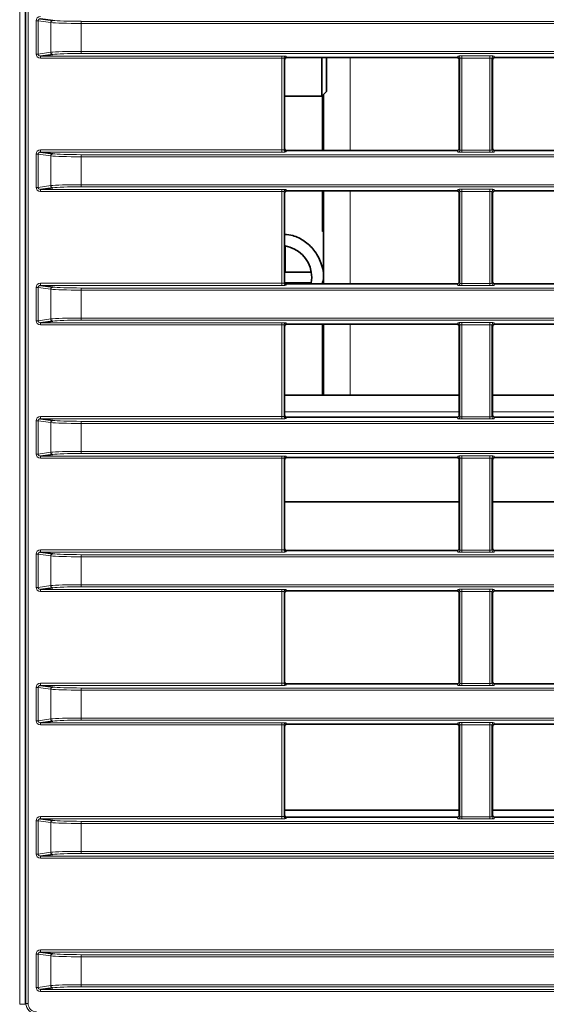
# Model space of a CAD drawing. Header units: millimetres. Extents: x 0 to 1118, y 0 to 864.
# Tile 295 of 339: x 945 to 958, y 451 to 474. Entities that reach past the tile are written whole.
import ezdxf

# ---------------------------------------------------------------- set-up
doc = ezdxf.new("R2010")
doc.units = ezdxf.units.MM

msp = doc.modelspace()

# ---------------------------------------------------------------- linework, layer by layer
at = {"color": 7, "linetype": 'Continuous', "lineweight": 18}
for p, q in [((945.4992, 450.5903), (945.4992, 520.9126)), ((945.6242, 520.9126), (945.6242, 450.5903)), ((945.6469, 450.613), (945.6469, 520.8898)), ((945.6969, 520.8898), (945.6969, 450.613)), ((945.9298, 473.6399), (945.8822, 473.6399)), ((945.8822, 472.8629), (945.8822, 473.6399)), ((946.2294, 473.5997), (945.9298, 473.6399)), ((945.9298, 473.6399), (945.9298, 472.8629)), ((946.2294, 472.9032), (946.2294, 473.5997)), ((946.9427, 473.5786), (946.9427, 473.6285)), ((946.9427, 473.6285), (1086.9529, 473.6285)), ((946.9427, 473.5786), (946.9427, 472.9243)), ((1086.9529, 473.5786), (946.9427, 473.5786)), ((945.9298, 472.8629), (945.8822, 472.8629)), ((945.9298, 472.8629), (946.2294, 472.9032)), ((946.9427, 472.8743), (946.9427, 472.9243)), ((946.9427, 472.9243), (1086.9529, 472.9243)), ((1086.9529, 472.8743), (946.9427, 472.8743)), ((945.9859, 472.8141), (951.6487, 472.8141)), ((945.9859, 472.8141), (945.9859, 472.7642)), ((951.6487, 472.7642), (945.9859, 472.7642)), ((951.6487, 472.8141), (951.6487, 472.7642)), ((951.6487, 470.6137), (951.6487, 472.7642)), ((951.6986, 472.7599), (951.6986, 470.618)), ((951.7109, 472.7293), (951.6986, 472.7599)), ((951.7486, 472.8098), (951.7608, 472.7793)), ((953.2478, 472.7793), (953.2478, 470.5986)), ((955.758, 472.7793), (955.7719, 472.8142)), ((955.8219, 472.7642), (955.8079, 472.7293)), ((955.8219, 470.6136), (955.8219, 472.7642)), ((955.8719, 472.8185), (956.5237, 472.8185)), ((955.8719, 472.8185), (955.8719, 472.7685)), ((956.5237, 472.7685), (955.8719, 472.7685)), ((955.8719, 472.7685), (955.8719, 470.6093)), ((956.5237, 472.8185), (956.5237, 472.7685)), ((956.5237, 470.6093), (956.5237, 472.7685)), ((956.5736, 472.7642), (956.5736, 470.6136)), ((956.5876, 472.7293), (956.5736, 472.7642)), ((956.6236, 472.8142), (956.6376, 472.7793)), ((945.9859, 470.6137), (951.6487, 470.6137)), ((945.9859, 470.6137), (945.9859, 470.5637)), ((951.6487, 470.5637), (945.9859, 470.5637)), ((951.6487, 470.6137), (951.6487, 470.5637)), ((951.6986, 470.618), (951.7109, 470.6486)), ((951.7608, 470.5986), (951.7486, 470.568)), ((955.7719, 470.5637), (955.758, 470.5986)), ((955.8079, 470.6486), (955.8219, 470.6136)), ((955.8719, 470.6093), (956.5237, 470.6093)), ((955.8719, 470.6093), (955.8719, 470.5594)), ((956.5237, 470.5594), (955.8719, 470.5594)), ((956.5237, 470.6093), (956.5237, 470.5594)), ((956.5736, 470.6136), (956.5876, 470.6486)), ((956.6376, 470.5986), (956.6236, 470.5637)), ((945.8822, 470.5149), (945.9298, 470.5149)), ((945.8822, 469.7379), (945.8822, 470.5149)), ((946.2294, 470.4747), (945.9298, 470.5149)), ((945.9298, 470.5149), (945.9298, 469.7379)), ((946.2294, 469.7782), (946.2294, 470.4747)), ((946.9427, 470.4536), (946.9427, 470.5035)), ((946.9427, 470.5035), (1086.9529, 470.5035)), ((946.9427, 470.4536), (946.9427, 469.7993)), ((1086.9529, 470.4536), (946.9427, 470.4536)), ((945.8822, 469.7379), (945.9298, 469.7379)), ((945.9298, 469.7379), (946.2294, 469.7782)), ((945.9859, 469.6891), (951.6487, 469.6891)), ((945.9859, 469.6392), (945.9859, 469.6891)), ((951.6487, 469.6392), (945.9859, 469.6392)), ((946.9427, 469.7493), (946.9427, 469.7993)), ((946.9427, 469.7993), (1086.9529, 469.7993)), ((1086.9529, 469.7493), (946.9427, 469.7493)), ((951.6487, 469.6392), (951.6487, 469.6891)), ((951.6487, 467.4887), (951.6487, 469.6392)), ((951.6986, 469.6349), (951.6986, 467.493)), ((951.7109, 469.6043), (951.6986, 469.6349)), ((951.7486, 469.6848), (951.7608, 469.6543)), ((953.2478, 469.6543), (953.2478, 467.4736)), ((955.758, 469.6543), (955.7719, 469.6892)), ((955.8219, 469.6392), (955.8079, 469.6043)), ((955.8219, 467.4886), (955.8219, 469.6392)), ((955.8719, 469.6935), (956.5237, 469.6935)), ((955.8719, 469.6935), (955.8719, 469.6435)), ((956.5237, 469.6435), (955.8719, 469.6435)), ((955.8719, 469.6435), (955.8719, 467.4843)), ((956.5237, 469.6935), (956.5237, 469.6435)), ((956.5237, 467.4843), (956.5237, 469.6435)), ((956.5736, 469.6392), (956.5736, 467.4886)), ((956.5876, 469.6043), (956.5736, 469.6392)), ((956.6236, 469.6892), (956.6376, 469.6543)), ((952.6228, 468.7033), (952.5978, 468.7033)), ((945.8822, 467.3899), (945.9298, 467.3899)), ((945.8822, 466.6129), (945.8822, 467.3899)), ((946.2294, 467.3497), (945.9298, 467.3899)), ((945.9298, 467.3899), (945.9298, 466.6129)), ((945.9859, 467.4887), (951.6487, 467.4887)), ((945.9859, 467.4887), (945.9859, 467.4387)), ((951.6487, 467.4387), (945.9859, 467.4387)), ((946.2294, 466.6532), (946.2294, 467.3497)), ((946.9427, 467.3286), (946.9427, 467.3785)), ((946.9427, 467.3785), (1086.9529, 467.3785)), ((1086.9529, 467.3286), (946.9427, 467.3286)), ((946.9427, 467.3286), (946.9427, 466.6743)), ((951.6487, 467.4887), (951.6487, 467.4387)), ((951.6986, 467.493), (951.7109, 467.5236)), ((951.7608, 467.4736), (951.7486, 467.443)), ((955.7719, 467.4387), (955.758, 467.4736)), ((955.8079, 467.5236), (955.8219, 467.4886)), ((955.8719, 467.4843), (956.5237, 467.4843)), ((955.8719, 467.4843), (955.8719, 467.4344)), ((956.5237, 467.4344), (955.8719, 467.4344)), ((956.5237, 467.4843), (956.5237, 467.4344)), ((956.5736, 467.4886), (956.5876, 467.5236)), ((956.6376, 467.4736), (956.6236, 467.4387)), ((945.8822, 466.6129), (945.9298, 466.6129)), ((945.9298, 466.6129), (946.2294, 466.6532)), ((946.9427, 466.6243), (946.9427, 466.6743)), ((946.9427, 466.6743), (1086.9529, 466.6743)), ((1086.9529, 466.6243), (946.9427, 466.6243)), ((945.9859, 466.5641), (951.6487, 466.5641)), ((945.9859, 466.5142), (945.9859, 466.5641)), ((951.6487, 466.5142), (945.9859, 466.5142)), ((951.6487, 466.5142), (951.6487, 466.5641)), ((951.6487, 464.3637), (951.6487, 466.5142)), ((951.6986, 466.5099), (951.6986, 464.368)), ((951.7109, 466.4793), (951.6986, 466.5099)), ((951.7486, 466.5598), (951.7608, 466.5293)), ((953.2478, 466.5293), (953.2478, 464.8639)), ((955.758, 466.5293), (955.7719, 466.5642)), ((955.8219, 466.5142), (955.8079, 466.4793)), ((955.8219, 464.3636), (955.8219, 466.5142)), ((955.8719, 466.5685), (956.5237, 466.5685)), ((955.8719, 466.5685), (955.8719, 466.5185)), ((956.5237, 466.5185), (955.8719, 466.5185)), ((955.8719, 466.5185), (955.8719, 464.3593)), ((956.5237, 466.5685), (956.5237, 466.5185)), ((956.5237, 464.3593), (956.5237, 466.5185)), ((956.5736, 466.5142), (956.5736, 464.3636)), ((956.5876, 466.4793), (956.5736, 466.5142)), ((956.6236, 466.5642), (956.6376, 466.5293)), ((945.9859, 464.3637), (951.6487, 464.3637)), ((945.9859, 464.3637), (945.9859, 464.3137)), ((951.6487, 464.3137), (945.9859, 464.3137)), ((951.6487, 464.3637), (951.6487, 464.3137)), ((951.6986, 464.368), (951.7109, 464.3986)), ((951.7109, 464.4764), (955.8079, 464.4764)), ((951.7608, 464.3486), (951.7486, 464.318)), ((955.7719, 464.3137), (955.758, 464.3486)), ((955.8079, 464.3986), (955.8219, 464.3636)), ((955.8719, 464.3593), (956.5237, 464.3593)), ((955.8719, 464.3593), (955.8719, 464.3094)), ((956.5237, 464.3094), (955.8719, 464.3094)), ((956.5237, 464.3593), (956.5237, 464.3094)), ((956.5736, 464.3636), (956.5876, 464.3986)), ((956.5876, 464.4764), (962.4478, 464.4764)), ((956.6376, 464.3486), (956.6236, 464.3137)), ((945.8822, 464.2649), (945.9298, 464.2649)), ((945.8822, 463.4879), (945.8822, 464.2649)), ((946.2294, 464.2247), (945.9298, 464.2649)), ((945.9298, 464.2649), (945.9298, 463.4879)), ((946.2294, 463.5282), (946.2294, 464.2247)), ((946.9427, 464.2036), (946.9427, 464.2535)), ((946.9427, 464.2535), (1086.9529, 464.2535)), ((1086.9529, 464.2036), (946.9427, 464.2036)), ((946.9427, 464.2036), (946.9427, 463.5493)), ((945.8822, 463.4879), (945.9298, 463.4879)), ((945.9298, 463.4879), (946.2294, 463.5282)), ((945.9859, 463.4391), (951.6487, 463.4391)), ((945.9859, 463.3892), (945.9859, 463.4391)), ((951.6487, 463.3892), (945.9859, 463.3892)), ((946.9427, 463.5493), (1086.9529, 463.5493)), ((946.9427, 463.4993), (946.9427, 463.5493)), ((1086.9529, 463.4993), (946.9427, 463.4993)), ((951.6487, 463.3892), (951.6487, 463.4391)), ((951.6487, 461.2387), (951.6487, 463.3892)), ((951.6986, 463.3849), (951.6986, 461.243)), ((951.7109, 463.3543), (951.6986, 463.3849)), ((951.7486, 463.4348), (951.7608, 463.4043)), ((955.758, 463.4043), (955.7719, 463.4392)), ((955.8219, 463.3892), (955.8079, 463.3543)), ((955.8219, 461.2386), (955.8219, 463.3892)), ((955.8719, 463.4435), (956.5237, 463.4435)), ((955.8719, 463.4435), (955.8719, 463.3935)), ((956.5237, 463.3935), (955.8719, 463.3935)), ((955.8719, 463.3935), (955.8719, 461.2343)), ((956.5237, 463.4435), (956.5237, 463.3935)), ((956.5237, 461.2343), (956.5237, 463.3935)), ((956.5736, 463.3892), (956.5736, 461.2386)), ((956.5876, 463.3543), (956.5736, 463.3892)), ((956.6236, 463.4392), (956.6376, 463.4043)), ((945.8822, 461.1399), (945.9298, 461.1399)), ((945.8822, 460.3629), (945.8822, 461.1399)), ((946.2294, 461.0997), (945.9298, 461.1399)), ((945.9298, 461.1399), (945.9298, 460.3629)), ((945.9859, 461.2387), (951.6487, 461.2387)), ((945.9859, 461.2387), (945.9859, 461.1887)), ((951.6487, 461.1887), (945.9859, 461.1887)), ((946.2294, 460.4032), (946.2294, 461.0997)), ((946.9427, 461.0786), (946.9427, 461.1285)), ((946.9427, 461.1285), (1086.9529, 461.1285)), ((946.9427, 461.0786), (946.9427, 460.4243)), ((1086.9529, 461.0786), (946.9427, 461.0786)), ((951.6487, 461.2387), (951.6487, 461.1887)), ((951.6986, 461.243), (951.7109, 461.2736)), ((951.7608, 461.2236), (951.7486, 461.193)), ((955.7719, 461.1887), (955.758, 461.2236)), ((955.8079, 461.2736), (955.8219, 461.2386)), ((955.8719, 461.2343), (955.8719, 461.1844)), ((955.8719, 461.2343), (956.5237, 461.2343)), ((956.5237, 461.1844), (955.8719, 461.1844)), ((956.5237, 461.2343), (956.5237, 461.1844)), ((956.5736, 461.2386), (956.5876, 461.2736)), ((956.6376, 461.2236), (956.6236, 461.1887)), ((945.9298, 460.3629), (946.2294, 460.4032)), ((946.9427, 460.4243), (1086.9529, 460.4243)), ((946.9427, 460.3743), (946.9427, 460.4243)), ((945.8822, 460.3629), (945.9298, 460.3629)), ((945.9859, 460.3141), (951.6487, 460.3141)), ((945.9859, 460.2642), (945.9859, 460.3141)), ((951.6487, 460.2642), (945.9859, 460.2642)), ((1086.9529, 460.3743), (946.9427, 460.3743)), ((951.6487, 460.2642), (951.6487, 460.3141)), ((951.6487, 458.1137), (951.6487, 460.2642)), ((951.6986, 460.2599), (951.6986, 458.118)), ((951.7109, 460.2293), (951.6986, 460.2599)), ((951.7486, 460.3098), (951.7608, 460.2793)), ((955.758, 460.2793), (955.7719, 460.3142)), ((955.8219, 460.2642), (955.8079, 460.2293)), ((955.8219, 458.1136), (955.8219, 460.2642)), ((955.8719, 460.3185), (956.5237, 460.3185)), ((955.8719, 460.3185), (955.8719, 460.2685)), ((956.5237, 460.2685), (955.8719, 460.2685)), ((955.8719, 460.2685), (955.8719, 458.1093)), ((956.5237, 460.3185), (956.5237, 460.2685)), ((956.5237, 458.1093), (956.5237, 460.2685)), ((956.5736, 460.2642), (956.5736, 458.1136)), ((956.5876, 460.2293), (956.5736, 460.2642)), ((956.6236, 460.3142), (956.6376, 460.2793)), ((945.9859, 458.1137), (951.6487, 458.1137)), ((945.9859, 458.1137), (945.9859, 458.0637)), ((951.6487, 458.1137), (951.6487, 458.0637)), ((951.6986, 458.118), (951.7109, 458.1486)), ((951.7608, 458.0986), (951.7486, 458.068)), ((955.7719, 458.0637), (955.758, 458.0986)), ((955.8079, 458.1486), (955.8219, 458.1136)), ((955.8719, 458.1093), (956.5237, 458.1093)), ((955.8719, 458.1093), (955.8719, 458.0594)), ((956.5237, 458.1093), (956.5237, 458.0594)), ((956.5736, 458.1136), (956.5876, 458.1486)), ((956.6376, 458.0986), (956.6236, 458.0637)), ((945.8822, 458.0149), (945.9298, 458.0149)), ((945.8822, 457.2379), (945.8822, 458.0149)), ((946.2294, 457.9747), (945.9298, 458.0149)), ((945.9298, 458.0149), (945.9298, 457.2379)), ((951.6487, 458.0637), (945.9859, 458.0637)), ((946.2294, 457.2782), (946.2294, 457.9747)), ((946.9427, 457.9536), (946.9427, 458.0035)), ((946.9427, 458.0035), (1086.9529, 458.0035)), ((946.9427, 457.9536), (946.9427, 457.2993)), ((1086.9529, 457.9536), (946.9427, 457.9536)), ((956.5237, 458.0594), (955.8719, 458.0594)), ((945.8822, 457.2379), (945.9298, 457.2379)), ((945.9298, 457.2379), (946.2294, 457.2782)), ((945.9859, 457.1891), (951.6487, 457.1891)), ((945.9859, 457.1392), (945.9859, 457.1891)), ((946.9427, 457.2993), (1086.9529, 457.2993)), ((946.9427, 457.2493), (946.9427, 457.2993)), ((1086.9529, 457.2493), (946.9427, 457.2493)), ((951.6487, 457.1392), (951.6487, 457.1891)), ((951.7486, 457.1848), (951.7608, 457.1543)), ((955.758, 457.1543), (955.7719, 457.1892)), ((955.8719, 457.1935), (956.5237, 457.1935)), ((955.8719, 457.1435), (955.8719, 457.1935)), ((956.5237, 457.1435), (956.5237, 457.1935)), ((956.6236, 457.1892), (956.6376, 457.1543)), ((951.6487, 457.1392), (945.9859, 457.1392)), ((951.6487, 454.9887), (951.6487, 457.1392)), ((951.6986, 457.1349), (951.6986, 454.993)), ((951.7109, 457.1043), (951.6986, 457.1349)), ((955.8219, 457.1392), (955.8079, 457.1043)), ((955.8219, 454.9886), (955.8219, 457.1392)), ((956.5237, 457.1435), (955.8719, 457.1435)), ((955.8719, 457.1435), (955.8719, 454.9843)), ((956.5237, 454.9843), (956.5237, 457.1435)), ((956.5736, 457.1392), (956.5736, 454.9886)), ((956.5876, 457.1043), (956.5736, 457.1392)), ((945.8822, 454.8899), (945.9298, 454.8899)), ((945.8822, 454.1129), (945.8822, 454.8899)), ((946.2294, 454.8497), (945.9298, 454.8899)), ((945.9298, 454.8899), (945.9298, 454.1129)), ((945.9859, 454.9887), (951.6487, 454.9887)), ((945.9859, 454.9887), (945.9859, 454.9387)), ((951.6487, 454.9387), (945.9859, 454.9387)), ((946.2294, 454.1532), (946.2294, 454.8497)), ((946.9427, 454.8286), (946.9427, 454.8785)), ((946.9427, 454.8785), (1086.9529, 454.8785)), ((951.6487, 454.9887), (951.6487, 454.9387)), ((951.6986, 454.993), (951.7109, 455.0236)), ((951.7608, 454.9736), (951.7486, 454.943)), ((955.7719, 454.9387), (955.758, 454.9736)), ((955.8079, 455.0236), (955.8219, 454.9886)), ((955.8719, 454.9344), (955.8719, 454.9843)), ((955.8719, 454.9843), (956.5237, 454.9843)), ((956.5237, 454.9344), (955.8719, 454.9344)), ((956.5237, 454.9344), (956.5237, 454.9843)), ((956.5736, 454.9886), (956.5876, 455.0236)), ((956.6376, 454.9736), (956.6236, 454.9387)), ((946.9427, 454.8286), (946.9427, 454.1743)), ((1086.9529, 454.8286), (946.9427, 454.8286)), ((945.9298, 454.1129), (946.2294, 454.1532)), ((946.9427, 454.1243), (946.9427, 454.1743)), ((946.9427, 454.1743), (1086.9529, 454.1743)), ((945.8822, 454.1129), (945.9298, 454.1129)), ((945.9859, 454.0641), (1087.9096, 454.0641)), ((945.9859, 454.0142), (945.9859, 454.0641)), ((1087.9096, 454.0142), (945.9859, 454.0142)), ((1086.9529, 454.1243), (946.9427, 454.1243)), ((945.9859, 451.8637), (1087.9096, 451.8637)), ((945.9859, 451.8637), (945.9859, 451.8137)), ((945.9298, 451.7649), (945.8822, 451.7649)), ((945.8822, 450.9879), (945.8822, 451.7649)), ((946.2294, 451.7247), (945.9298, 451.7649)), ((945.9298, 451.7649), (945.9298, 450.9879)), ((1087.9096, 451.8137), (945.9859, 451.8137)), ((946.2294, 451.0282), (946.2294, 451.7247)), ((946.9427, 451.7036), (946.9427, 451.7535)), ((946.9427, 451.7535), (1086.9529, 451.7535)), ((946.9427, 451.7036), (946.9427, 451.0493)), ((1086.9529, 451.7036), (946.9427, 451.7036)), ((945.9298, 450.9879), (945.8822, 450.9879)), ((945.9298, 450.9879), (946.2294, 451.0282)), ((945.9859, 450.9391), (1087.9096, 450.9391)), ((945.9859, 450.9391), (945.9859, 450.8892)), ((946.9427, 450.9993), (946.9427, 451.0493)), ((946.9427, 451.0493), (1086.9529, 451.0493)), ((1086.9529, 450.9993), (946.9427, 450.9993)), ((1087.9096, 450.8892), (945.9859, 450.8892)), ((945.6242, 450.5903), (945.4992, 450.5903)), ((945.6242, 450.5903), (945.6469, 450.613)), ((945.6469, 450.613), (945.6969, 450.613))]:
    msp.add_line(p, q, dxfattribs=at)
at = {"color": 7, "linetype": 'Continuous', "lineweight": 35}
for p, q in [((945.9859, 473.6887), (946.277, 473.6496)), ((946.277, 472.8532), (945.9859, 472.8141)), ((951.7109, 472.7293), (951.7109, 470.6486)), ((955.758, 472.7793), (951.7608, 472.7793)), ((952.5865, 471.8764), (952.5865, 472.7793)), ((952.6978, 471.9877), (952.6978, 472.7793)), ((955.8079, 470.6486), (955.8079, 472.7293)), ((956.5876, 472.7293), (956.5876, 470.6486)), ((962.508, 472.7793), (956.6376, 472.7793)), ((952.5865, 471.8764), (952.6978, 471.9877)), ((951.7109, 471.8764), (952.5865, 471.8764)), ((952.5978, 471.8764), (952.5865, 471.8764)), ((952.5978, 471.8764), (952.5978, 470.5986)), ((952.6228, 471.7264), (952.5978, 471.7264)), ((952.6228, 471.9127), (952.6228, 470.5986)), ((952.6228, 471.0889), (952.5978, 471.0889)), ((945.9859, 470.5637), (946.277, 470.5246)), ((955.758, 470.5986), (951.7608, 470.5986)), ((962.508, 470.5986), (956.6376, 470.5986)), ((946.277, 469.7282), (945.9859, 469.6891)), ((955.758, 469.6543), (951.7608, 469.6543)), ((952.5978, 469.6543), (952.5978, 468.7033)), ((952.6228, 469.6543), (952.6228, 467.4736)), ((962.508, 469.6543), (956.6376, 469.6543)), ((951.7109, 469.6043), (951.7109, 467.5236)), ((955.8079, 467.5236), (955.8079, 469.6043)), ((956.5876, 469.6043), (956.5876, 467.5236)), ((952.5978, 468.8764), (952.6228, 468.8764)), ((951.7228, 468.3659), (951.7228, 467.7514)), ((951.7228, 467.7514), (952.3373, 467.7514)), ((945.9859, 467.4387), (946.277, 467.3996)), ((951.7228, 467.5014), (951.7228, 467.4912)), ((952.3373, 467.5014), (951.7228, 467.5014)), ((955.758, 467.4736), (951.7608, 467.4736)), ((952.332, 467.4736), (952.3373, 467.5014)), ((962.508, 467.4736), (956.6376, 467.4736)), ((946.277, 466.6032), (945.9859, 466.5641)), ((951.7109, 466.4793), (951.7109, 464.3986)), ((955.758, 466.5293), (951.7608, 466.5293)), ((952.5978, 466.5293), (952.5978, 464.8639)), ((952.6228, 466.5293), (952.6228, 464.8639)), ((955.8079, 464.3986), (955.8079, 466.4793)), ((956.5876, 466.4793), (956.5876, 464.3986)), ((962.508, 466.5293), (956.6376, 466.5293)), ((952.6228, 466.3764), (952.5978, 466.3764)), ((952.5978, 466.0639), (952.6228, 466.0661)), ((952.6228, 465.8639), (952.5978, 465.8639)), ((952.6228, 465.8305), (952.5978, 465.8305)), ((955.8079, 464.8639), (951.7109, 464.8639)), ((962.4478, 464.8639), (956.5876, 464.8639)), ((945.9859, 464.3137), (946.277, 464.2746)), ((955.758, 464.3486), (951.7608, 464.3486)), ((962.508, 464.3486), (956.6376, 464.3486)), ((946.277, 463.4782), (945.9859, 463.4391)), ((955.758, 463.4043), (951.7608, 463.4043)), ((962.508, 463.4043), (956.6376, 463.4043)), ((951.7109, 463.3543), (951.7109, 461.2736)), ((955.8079, 461.2736), (955.8079, 463.3543)), ((956.5876, 463.3543), (956.5876, 461.2736)), ((955.8079, 462.3639), (951.7109, 462.3639)), ((961.9478, 462.3639), (956.5876, 462.3639)), ((945.9859, 461.1887), (946.277, 461.1496)), ((955.758, 461.2236), (951.7608, 461.2236)), ((962.508, 461.2236), (956.6376, 461.2236)), ((946.277, 460.3532), (945.9859, 460.3141)), ((951.7109, 460.2293), (951.7109, 458.1486)), ((955.758, 460.2793), (951.7608, 460.2793)), ((955.8079, 458.1486), (955.8079, 460.2293)), ((956.5876, 460.2293), (956.5876, 458.1486)), ((962.508, 460.2793), (956.6376, 460.2793)), ((955.758, 458.0986), (951.7608, 458.0986)), ((962.508, 458.0986), (956.6376, 458.0986)), ((945.9859, 458.0637), (946.277, 458.0246)), ((946.277, 457.2282), (945.9859, 457.1891)), ((955.758, 457.1543), (951.7608, 457.1543)), ((962.508, 457.1543), (956.6376, 457.1543)), ((951.7109, 457.1043), (951.7109, 455.0236)), ((955.8079, 455.0236), (955.8079, 457.1043)), ((956.5876, 457.1043), (956.5876, 455.0236)), ((951.7109, 455.1389), (955.8079, 455.1389)), ((956.5876, 455.1389), (961.9478, 455.1389)), ((945.9859, 454.9387), (946.277, 454.8996)), ((951.7608, 454.9736), (955.758, 454.9736)), ((956.6376, 454.9736), (962.508, 454.9736)), ((946.277, 454.1032), (945.9859, 454.0641)), ((945.9859, 451.8137), (946.277, 451.7746)), ((946.277, 450.9782), (945.9859, 450.9391))]:
    msp.add_line(p, q, dxfattribs=at)
at = {"color": 7, "linetype": 'Continuous', "lineweight": 18}
for centre, radius, start, end in [((946.279, 473.6001), 0.0496, 92.34387, 180.47564), ((946.279, 472.9028), 0.0496, 179.52436, 267.65613), ((951.7487, 472.7598), 0.05, 90.02816, 179.92601), ((955.7719, 472.7642), 0.05, 0.07399, 89.97184), ((956.6237, 472.7642), 0.05, 90.02816, 179.92601), ((951.7487, 470.618), 0.05, 180.07399, 269.97184), ((955.7719, 470.6137), 0.05, 270.02816, 359.92601), ((956.6237, 470.6137), 0.05, 180.07399, 269.97184), ((946.279, 470.4751), 0.0496, 92.34387, 180.47564), ((946.279, 469.7778), 0.0496, 179.52436, 267.65613), ((951.7487, 469.6348), 0.05, 90.02816, 179.92601), ((955.7719, 469.6392), 0.05, 0.07399, 89.97184), ((956.6237, 469.6392), 0.05, 90.02816, 179.92601), ((946.279, 467.3501), 0.0496, 92.34387, 180.47564), ((951.7487, 467.493), 0.05, 180.07399, 269.97184), ((955.7719, 467.4887), 0.05, 270.02816, 359.92601), ((956.6237, 467.4887), 0.05, 180.07399, 269.97184), ((946.279, 466.6528), 0.0496, 179.52436, 267.65613), ((951.7487, 466.5098), 0.05, 90.02816, 179.92601), ((955.7719, 466.5142), 0.05, 0.07399, 89.97184), ((956.6237, 466.5142), 0.05, 90.02816, 179.92601), ((951.7487, 464.368), 0.05, 180.07399, 269.97184), ((955.7719, 464.3637), 0.05, 270.02816, 359.92601), ((956.6237, 464.3637), 0.05, 180.07399, 269.97184), ((946.279, 464.2251), 0.0496, 92.34387, 180.47564), ((946.279, 463.5278), 0.0496, 179.52436, 267.65613), ((951.7487, 463.3848), 0.05, 90.02816, 179.92601), ((955.7719, 463.3892), 0.05, 0.07399, 89.97184), ((956.6237, 463.3892), 0.05, 90.02816, 179.92601), ((946.279, 461.1001), 0.0496, 92.34387, 180.47564), ((951.7487, 461.243), 0.05, 180.07399, 269.97184), ((955.7719, 461.2387), 0.05, 270.02816, 359.92601), ((956.6237, 461.2387), 0.05, 180.07399, 269.97184), ((946.279, 460.4028), 0.0496, 179.52436, 267.65613), ((951.7487, 460.2598), 0.05, 90.02816, 179.92601), ((955.7719, 460.2642), 0.05, 0.07399, 89.97184), ((956.6237, 460.2642), 0.05, 90.02816, 179.92601), ((951.7487, 458.118), 0.05, 180.07399, 269.97184), ((955.7719, 458.1137), 0.05, 270.02816, 359.92601), ((956.6237, 458.1137), 0.05, 180.07399, 269.97184), ((946.279, 457.9751), 0.0496, 92.34387, 180.47564), ((946.279, 457.2778), 0.0496, 179.52436, 267.65613), ((951.7487, 457.1348), 0.05, 90.02816, 179.92601), ((955.7719, 457.1392), 0.05, 0.07399, 89.97184), ((956.6237, 457.1392), 0.05, 90.02816, 179.92601), ((946.279, 454.8501), 0.0496, 92.34387, 180.47564), ((951.7487, 454.993), 0.05, 180.07399, 269.97184), ((955.7719, 454.9887), 0.05, 270.02816, 359.92601), ((956.6237, 454.9887), 0.05, 180.07399, 269.97184), ((946.279, 454.1528), 0.0496, 179.52436, 267.65613), ((946.279, 451.7251), 0.0496, 92.34387, 180.47564), ((946.279, 451.0278), 0.0496, 179.52436, 267.65613)]:
    msp.add_arc(centre, radius, start, end, dxfattribs=at)
at = {"color": 7, "linetype": 'Continuous', "lineweight": 35}
for start, end in [(9.59407, 80.40593), (350.40593, 9.59407)]:
    msp.add_arc((951.5978, 467.6264), 0.75, start, end, dxfattribs=at)
at = {"color": 7, "linetype": 'Continuous', "lineweight": 18}
for centre, major_axis, ratio, start_param, end_param in [((945.9873, 473.6386), (-0.1043, 0.014), 0.9502376, 4.8528691, 6.4101858), ((945.9873, 473.6386), (0.0572, -0.0077), 0.8661766, 1.7112764, 3.2685932), ((946.9427, 473.6091), (0.75, 0), 0.0407502, 3.4557519, 4.712389), ((946.9427, 473.6591), (0.7, 0), 0.0436609, 3.4557519, 4.712389), ((945.9873, 472.8643), (-0.1043, -0.014), 0.9502376, 6.1561848, 7.7135016), ((945.9873, 472.8643), (0.0572, 0.0077), 0.8661766, 3.0145921, 4.5719089), ((946.9427, 472.8937), (0.75, 0), 0.0407502, 1.5707963, 2.8274334), ((946.9427, 472.8438), (0.7, 0), 0.0436609, 1.5707963, 2.8274334), ((951.6487, 472.8097), (0.1, 0), 0.0436609, 0.0174533, 1.5707963), ((951.6487, 472.7598), (0.05, 0), 0.0873219, 0.0174533, 1.5707963), ((955.8719, 472.8141), (0.1, 0), 0.0436609, 1.5707963, 3.1241394), ((955.8719, 472.7642), (0.05, 0), 0.0873219, 1.5707963, 3.1241394), ((956.5237, 472.8141), (0.1, 0), 0.0436609, 0.0174533, 1.5707963), ((956.5237, 472.7642), (0.05, 0), 0.0873219, 0.0174533, 1.5707963), ((945.9873, 470.5136), (-0.1043, 0.014), 0.9502376, 4.8528691, 6.4101858), ((945.9873, 470.5136), (0.0572, -0.0077), 0.8661766, 1.7112764, 3.2685932), ((951.6487, 470.6181), (0.05, 0), 0.0873219, 4.712389, 6.265732), ((951.6487, 470.5681), (0.1, 0), 0.0436609, 4.712389, 6.265732), ((955.8719, 470.5637), (0.1, 0), 0.0436609, 3.1590459, 4.712389), ((955.8719, 470.6137), (0.05, 0), 0.0873219, 3.1590459, 4.712389), ((956.5237, 470.6137), (0.05, 0), 0.0873219, 4.712389, 6.265732), ((956.5237, 470.5637), (0.1, 0), 0.0436609, 4.712389, 6.265732), ((946.9427, 470.4841), (0.75, 0), 0.0407502, 3.4557519, 4.712389), ((946.9427, 470.5341), (0.7, 0), 0.0436609, 3.4557519, 4.712389), ((945.9873, 469.7393), (-0.1043, -0.014), 0.9502376, 6.1561848, 7.7135016), ((945.9873, 469.7393), (0.0572, 0.0077), 0.8661766, 3.0145921, 4.5719089), ((946.9427, 469.7687), (0.75, 0), 0.0407502, 1.5707963, 2.8274334), ((946.9427, 469.7188), (0.7, 0), 0.0436609, 1.5707963, 2.8274334), ((951.6487, 469.6847), (0.1, 0), 0.0436609, 0.0174533, 1.5707963), ((951.6487, 469.6348), (0.05, 0), 0.0873219, 0.0174533, 1.5707963), ((955.8719, 469.6891), (0.1, 0), 0.0436609, 1.5707963, 3.1241394), ((955.8719, 469.6392), (0.05, 0), 0.0873219, 1.5707963, 3.1241394), ((956.5237, 469.6891), (0.1, 0), 0.0436609, 0.0174533, 1.5707963), ((956.5237, 469.6392), (0.05, 0), 0.0873219, 0.0174533, 1.5707963), ((945.9873, 467.3886), (-0.1043, 0.014), 0.9502376, 4.8528691, 6.4101858), ((945.9873, 467.3886), (0.0572, -0.0077), 0.8661766, 1.7112764, 3.2685932), ((946.9427, 467.3591), (0.75, 0), 0.0407502, 3.4557519, 4.712389), ((946.9427, 467.4091), (0.7, 0), 0.0436609, 3.4557519, 4.712389), ((951.6487, 467.4931), (0.05, 0), 0.0873219, 4.712389, 6.265732), ((951.6487, 467.4431), (0.1, 0), 0.0436609, 4.712389, 6.265732), ((955.8719, 467.4387), (0.1, 0), 0.0436609, 3.1590459, 4.712389), ((955.8719, 467.4887), (0.05, 0), 0.0873219, 3.1590459, 4.712389), ((956.5237, 467.4887), (0.05, 0), 0.0873219, 4.712389, 6.265732), ((956.5237, 467.4387), (0.1, 0), 0.0436609, 4.712389, 6.265732), ((945.9873, 466.6143), (-0.1043, -0.014), 0.9502376, 6.1561848, 7.7135016), ((945.9873, 466.6143), (0.0572, 0.0077), 0.8661766, 3.0145921, 4.5719089), ((946.9427, 466.6437), (0.75, 0), 0.0407502, 1.5707963, 2.8274334), ((946.9427, 466.5938), (0.7, 0), 0.0436609, 1.5707963, 2.8274334), ((951.6487, 466.5597), (0.1, 0), 0.0436609, 0.0174533, 1.5707963), ((951.6487, 466.5098), (0.05, 0), 0.0873219, 0.0174533, 1.5707963), ((955.8719, 466.5641), (0.1, 0), 0.0436609, 1.5707963, 3.1241394), ((955.8719, 466.5142), (0.05, 0), 0.0873219, 1.5707963, 3.1241394), ((956.5237, 466.5641), (0.1, 0), 0.0436609, 0.0174533, 1.5707963), ((956.5237, 466.5142), (0.05, 0), 0.0873219, 0.0174533, 1.5707963), ((945.9873, 464.2636), (-0.1043, 0.014), 0.9502376, 4.8528691, 6.4101858), ((945.9873, 464.2636), (0.0572, -0.0077), 0.8661766, 1.7112764, 3.2685932), ((951.6487, 464.3681), (0.05, 0), 0.0873219, 4.712389, 6.265732), ((951.6487, 464.3181), (0.1, 0), 0.0436609, 4.712389, 6.265732), ((955.8719, 464.3137), (0.1, 0), 0.0436609, 3.1590459, 4.712389), ((955.8719, 464.3637), (0.05, 0), 0.0873219, 3.1590459, 4.712389), ((956.5237, 464.3637), (0.05, 0), 0.0873219, 4.712389, 6.265732), ((956.5237, 464.3137), (0.1, 0), 0.0436609, 4.712389, 6.265732), ((946.9427, 464.2341), (0.75, 0), 0.0407502, 3.4557519, 4.712389), ((946.9427, 464.2841), (0.7, 0), 0.0436609, 3.4557519, 4.712389), ((945.9873, 463.4893), (-0.1043, -0.014), 0.9502376, 6.1561848, 7.7135016), ((945.9873, 463.4893), (0.0572, 0.0077), 0.8661766, 3.0145921, 4.5719089), ((946.9427, 463.5187), (0.75, 0), 0.0407502, 1.5707963, 2.8274334), ((946.9427, 463.4688), (0.7, 0), 0.0436609, 1.5707963, 2.8274334), ((951.6487, 463.4347), (0.1, 0), 0.0436609, 0.0174533, 1.5707963), ((951.6487, 463.3848), (0.05, 0), 0.0873219, 0.0174533, 1.5707963), ((955.8719, 463.4391), (0.1, 0), 0.0436609, 1.5707963, 3.1241394), ((955.8719, 463.3892), (0.05, 0), 0.0873219, 1.5707963, 3.1241394), ((956.5237, 463.4391), (0.1, 0), 0.0436609, 0.0174533, 1.5707963), ((956.5237, 463.3892), (0.05, 0), 0.0873219, 0.0174533, 1.5707963), ((945.9873, 461.1386), (-0.1043, 0.014), 0.9502376, 4.8528691, 6.4101858), ((945.9873, 461.1386), (0.0572, -0.0077), 0.8661766, 1.7112764, 3.2685932), ((946.9427, 461.1091), (0.75, 0), 0.0407502, 3.4557519, 4.712389), ((946.9427, 461.1591), (0.7, 0), 0.0436609, 3.4557519, 4.712389), ((951.6487, 461.2431), (0.05, 0), 0.0873219, 4.712389, 6.265732), ((951.6487, 461.1931), (0.1, 0), 0.0436609, 4.712389, 6.265732), ((955.8719, 461.1887), (0.1, 0), 0.0436609, 3.1590459, 4.712389), ((955.8719, 461.2387), (0.05, 0), 0.0873219, 3.1590459, 4.712389), ((956.5237, 461.2387), (0.05, 0), 0.0873219, 4.712389, 6.265732), ((956.5237, 461.1887), (0.1, 0), 0.0436609, 4.712389, 6.265732), ((946.9427, 460.3937), (0.75, 0), 0.0407502, 1.5707963, 2.8274334), ((945.9873, 460.3643), (-0.1043, -0.014), 0.9502376, 6.1561848, 7.7135016), ((945.9873, 460.3643), (0.0572, 0.0077), 0.8661766, 3.0145921, 4.5719089), ((946.9427, 460.3438), (0.7, 0), 0.0436609, 1.5707963, 2.8274334), ((951.6487, 460.3097), (0.1, 0), 0.0436609, 0.0174533, 1.5707963), ((951.6487, 460.2598), (0.05, 0), 0.0873219, 0.0174533, 1.5707963), ((955.8719, 460.3141), (0.1, 0), 0.0436609, 1.5707963, 3.1241394), ((955.8719, 460.2642), (0.05, 0), 0.0873219, 1.5707963, 3.1241394), ((956.5237, 460.3141), (0.1, 0), 0.0436609, 0.0174533, 1.5707963), ((956.5237, 460.2642), (0.05, 0), 0.0873219, 0.0174533, 1.5707963), ((945.9873, 458.0136), (-0.1043, 0.014), 0.9502376, 4.8528691, 6.4101858), ((951.6487, 458.1181), (0.05, 0), 0.0873219, 4.712389, 6.265732), ((955.8719, 458.1137), (0.05, 0), 0.0873219, 3.1590459, 4.712389), ((956.5237, 458.1137), (0.05, 0), 0.0873219, 4.712389, 6.265732), ((945.9873, 458.0136), (0.0572, -0.0077), 0.8661766, 1.7112764, 3.2685932), ((946.9427, 457.9841), (0.75, 0), 0.0407502, 3.4557519, 4.712389), ((946.9427, 458.0341), (0.7, 0), 0.0436609, 3.4557519, 4.712389), ((951.6487, 458.0681), (0.1, 0), 0.0436609, 4.712389, 6.265732), ((955.8719, 458.0637), (0.1, 0), 0.0436609, 3.1590459, 4.712389), ((956.5237, 458.0637), (0.1, 0), 0.0436609, 4.712389, 6.265732), ((945.9873, 457.2393), (-0.1043, -0.014), 0.9502376, 6.1561848, 7.7135016), ((945.9873, 457.2393), (0.0572, 0.0077), 0.8661766, 3.0145921, 4.5719089), ((946.9427, 457.2687), (0.75, 0), 0.0407502, 1.5707963, 2.8274334), ((946.9427, 457.2188), (0.7, 0), 0.0436609, 1.5707963, 2.8274334), ((951.6487, 457.1847), (0.1, 0), 0.0436609, 0.0174533, 1.5707963), ((955.8719, 457.1891), (0.1, 0), 0.0436609, 1.5707963, 3.1241394), ((956.5237, 457.1891), (0.1, 0), 0.0436609, 0.0174533, 1.5707963), ((951.6487, 457.1348), (0.05, 0), 0.0873219, 0.0174533, 1.5707963), ((955.8719, 457.1392), (0.05, 0), 0.0873219, 1.5707963, 3.1241394), ((956.5237, 457.1392), (0.05, 0), 0.0873219, 0.0174533, 1.5707963), ((945.9873, 454.8886), (-0.1043, 0.014), 0.9502376, 4.8528691, 6.4101858), ((945.9873, 454.8886), (0.0572, -0.0077), 0.8661766, 1.7112764, 3.2685932), ((946.9427, 454.8591), (0.75, 0), 0.0407502, 3.4557519, 4.712389), ((946.9427, 454.9091), (0.7, 0), 0.0436609, 3.4557519, 4.712389), ((951.6487, 454.9931), (0.05, 0), 0.0873219, 4.712389, 6.265732), ((951.6487, 454.9431), (0.1, 0), 0.0436609, 4.712389, 6.265732), ((955.8719, 454.9387), (0.1, 0), 0.0436609, 3.1590459, 4.712389), ((955.8719, 454.9887), (0.05, 0), 0.0873219, 3.1590459, 4.712389), ((956.5237, 454.9887), (0.05, 0), 0.0873219, 4.712389, 6.265732), ((956.5237, 454.9387), (0.1, 0), 0.0436609, 4.712389, 6.265732), ((946.9427, 454.1437), (0.75, 0), 0.0407502, 1.5707963, 2.8274334), ((945.9873, 454.1143), (-0.1043, -0.014), 0.9502376, 6.1561848, 7.7135016), ((945.9873, 454.1143), (0.0572, 0.0077), 0.8661766, 3.0145921, 4.5719089), ((946.9427, 454.0938), (0.7, 0), 0.0436609, 1.5707963, 2.8274334), ((945.9873, 451.7636), (-0.1043, 0.014), 0.9502376, 4.8528691, 6.4101858), ((945.9873, 451.7636), (0.0572, -0.0077), 0.8661766, 1.7112764, 3.2685932), ((946.9427, 451.7341), (0.75, 0), 0.0407502, 3.4557519, 4.712389), ((946.9427, 451.7841), (0.7, 0), 0.0436609, 3.4557519, 4.712389), ((945.9873, 450.9893), (0.1043, 0.014), 0.9502376, 3.0145921, 4.5719089), ((945.9873, 450.9893), (0.0572, 0.0077), 0.8661766, 3.0145921, 4.5719089), ((946.9427, 451.0187), (0.75, 0), 0.0407502, 1.5707963, 2.8274334), ((946.9427, 450.9688), (0.7, 0), 0.0436609, 1.5707963, 2.8274334), ((945.897, 450.6131), (0.1768, 0.1768), 0.9998172, 2.3563468, 3.9268385), ((945.897, 450.6131), (0.1415, 0.1415), 0.9996955, 2.3563468, 3.9268385)]:
    msp.add_ellipse(centre, major_axis=major_axis, ratio=ratio, start_param=start_param, end_param=end_param, dxfattribs=at)
at = {"color": 7, "linetype": 'Continuous', "lineweight": 35}
for centre, major_axis, start_param, end_param in [((951.7609, 472.7292), (0.0186, -0.0465), 2.7616506, 4.3316857), ((955.7579, 472.7292), (0.0186, 0.0465), 5.0930923, 6.6631273), ((956.6376, 472.7292), (0.0186, -0.0465), 2.7616506, 4.3316857), ((951.7609, 470.6486), (0.0186, 0.0465), 1.9514996, 3.5215347), ((955.7579, 470.6486), (0.0186, -0.0465), 5.9032433, 7.4732784), ((956.6376, 470.6486), (0.0186, 0.0465), 1.9514996, 3.5215347), ((951.7609, 469.6042), (0.0186, -0.0465), 2.7616506, 4.3316857), ((955.7579, 469.6042), (0.0186, 0.0465), 5.0930923, 6.6631273), ((956.6376, 469.6042), (0.0186, -0.0465), 2.7616506, 4.3316857), ((951.7609, 467.5236), (0.0186, 0.0465), 1.9514996, 3.5215347), ((955.7579, 467.5236), (-0.0186, 0.0465), 2.7616506, 4.3316857), ((956.6376, 467.5236), (-0.0186, -0.0465), 5.0930923, 6.6631273), ((951.7609, 466.4792), (0.0186, -0.0465), 2.7616506, 4.3316857), ((955.7579, 466.4792), (-0.0186, -0.0465), 1.9514996, 3.5215347), ((956.6376, 466.4792), (-0.0186, 0.0465), 5.9032433, 7.4732784), ((951.7609, 464.3986), (0.0186, 0.0465), 1.9514996, 3.5215347), ((955.7579, 464.3986), (-0.0186, 0.0465), 2.7616506, 4.3316857), ((956.6376, 464.3986), (-0.0186, -0.0465), 5.0930923, 6.6631273), ((951.7609, 463.3542), (0.0186, -0.0465), 2.7616506, 4.3316857), ((955.7579, 463.3542), (-0.0186, -0.0465), 1.9514996, 3.5215347), ((956.6376, 463.3542), (-0.0186, 0.0465), 5.9032433, 7.4732784), ((951.7609, 461.2736), (0.0186, 0.0465), 1.9514996, 3.5215347), ((955.7579, 461.2736), (-0.0186, 0.0465), 2.7616506, 4.3316857), ((956.6376, 461.2736), (-0.0186, -0.0465), 5.0930923, 6.6631273), ((951.7609, 460.2292), (0.0186, -0.0465), 2.7616506, 4.3316857), ((955.7579, 460.2292), (-0.0186, -0.0465), 1.9514996, 3.5215347), ((956.6376, 460.2292), (-0.0186, 0.0465), 5.9032433, 7.4732784), ((951.7609, 458.1486), (0.0186, 0.0465), 1.9514996, 3.5215347), ((955.7579, 458.1486), (-0.0186, 0.0465), 2.7616506, 4.3316857), ((956.6376, 458.1486), (-0.0186, -0.0465), 5.0930923, 6.6631273), ((951.7609, 457.1042), (0.0186, -0.0465), 2.7616506, 4.3316857), ((955.7579, 457.1042), (-0.0186, -0.0465), 1.9514996, 3.5215347), ((956.6376, 457.1042), (-0.0186, 0.0465), 5.9032433, 7.4732784), ((951.7609, 455.0236), (-0.0186, -0.0465), 5.0930923, 6.6631273), ((955.7579, 455.0236), (-0.0186, 0.0465), 2.7616506, 4.3316857), ((956.6376, 455.0236), (0.0186, 0.0465), 1.9514996, 3.5215347)]:
    msp.add_ellipse(centre, major_axis=major_axis, ratio=0.9988964, start_param=start_param, end_param=end_param, dxfattribs=at)
msp.add_open_spline([(951.7109, 468.6343), (951.7756, 468.6276), (951.9432, 468.6104), (952.1861, 468.4812), (952.4226, 468.2664), (952.5821, 467.9644), (952.6495, 467.6797), (952.606, 467.5141), (952.5953, 467.4736)], degree=3, knots=[0, 0, 0, 0, 0.1108627, 0.2868213, 0.4752646, 0.6904104, 0.9242124, 1, 1, 1, 1], dxfattribs=at)

doc.saveas('drawing.dxf')
